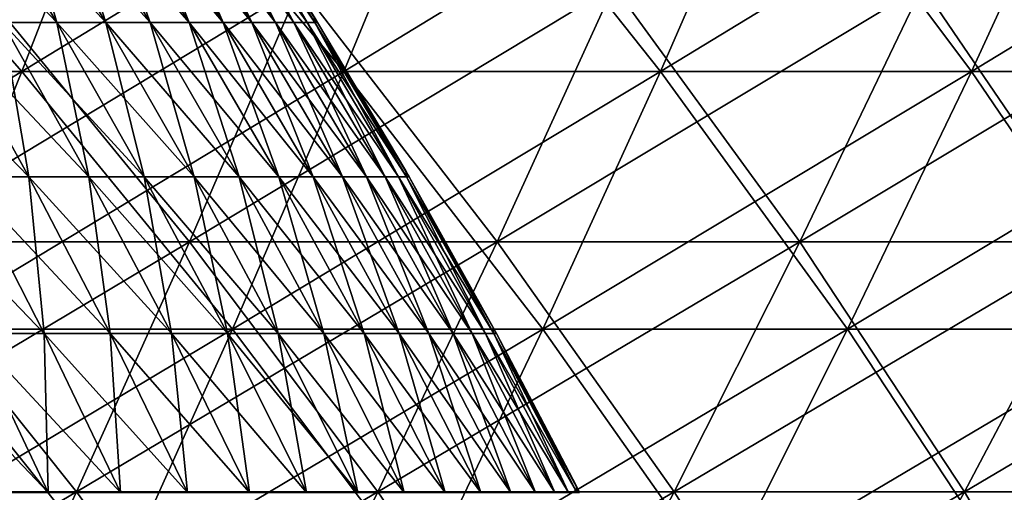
# Model space of a CAD drawing. Header units: millimetres. Extents: x -250 to 250, y -45 to 4150.
# Tile 745 of 805: x 83 to 99, y 3977 to 3984. Entities that reach past the tile are written whole.
import ezdxf

# ---------------------------------------------------------------- set-up
doc = ezdxf.new("R2010")
doc.units = ezdxf.units.MM
doc.header["$LTSCALE"] = 81.481481
for name, color, linetype in [('19', 7, 'CONTINUOUS'), ('20', 7, 'CONTINUOUS'), ('21', 7, 'CONTINUOUS'), ('22', 7, 'CONTINUOUS'), ('23', 7, 'CONTINUOUS'), ('24', 7, 'CONTINUOUS')]:
    doc.layers.add(name, color=color, linetype=linetype)

msp = doc.modelspace()

# ---------------------------------------------------------------- linework, layer by layer
at = {"layer": '19', "color": 7, "linetype": 'CONTINUOUS'}
for points in [[(83.115, 3983.475, -166.917), (77.935, 3983.475, -169.398), (84.734, 3987.635, -170.169), (83.115, 3983.475, -166.917)], [(84.734, 3987.635, -170.169), (77.935, 3983.475, -169.398), (79.454, 3987.635, -172.698), (84.734, 3987.635, -170.169)], [(88.216, 3983.475, -164.279), (83.115, 3983.475, -166.917), (89.934, 3987.635, -167.479), (88.216, 3983.475, -164.279)], [(89.934, 3987.635, -167.479), (83.115, 3983.475, -166.917), (84.734, 3987.635, -170.169), (89.934, 3987.635, -167.479)], [(93.233, 3983.475, -161.484), (88.216, 3983.475, -164.279), (95.049, 3987.635, -164.63), (93.233, 3983.475, -161.484)], [(95.049, 3987.635, -164.63), (88.216, 3983.475, -164.279), (89.934, 3987.635, -167.479), (95.049, 3987.635, -164.63)], [(98.162, 3983.475, -158.537), (93.233, 3983.475, -161.484), (100.074, 3987.635, -161.625), (98.162, 3983.475, -158.537)], [(100.074, 3987.635, -161.625), (93.233, 3983.475, -161.484), (95.049, 3987.635, -164.63), (100.074, 3987.635, -161.625)], [(102.997, 3983.475, -155.438), (98.162, 3983.475, -158.537), (105.004, 3987.635, -158.467), (102.997, 3983.475, -155.438)], [(105.004, 3987.635, -158.467), (98.162, 3983.475, -158.537), (100.074, 3987.635, -161.625), (105.004, 3987.635, -158.467)], [(81.455, 3979.397, -163.584), (76.379, 3979.397, -166.015), (83.115, 3983.475, -166.917), (81.455, 3979.397, -163.584)], [(83.115, 3983.475, -166.917), (76.379, 3979.397, -166.015), (77.935, 3983.475, -169.398), (83.115, 3983.475, -166.917)], [(86.454, 3979.397, -160.998), (81.455, 3979.397, -163.584), (88.216, 3983.475, -164.279), (86.454, 3979.397, -160.998)], [(88.216, 3983.475, -164.279), (81.455, 3979.397, -163.584), (83.115, 3983.475, -166.917), (88.216, 3983.475, -164.279)], [(91.371, 3979.397, -158.259), (86.454, 3979.397, -160.998), (93.233, 3983.475, -161.484), (91.371, 3979.397, -158.259)], [(93.233, 3983.475, -161.484), (86.454, 3979.397, -160.998), (88.216, 3983.475, -164.279), (93.233, 3983.475, -161.484)], [(96.201, 3979.397, -155.37), (91.371, 3979.397, -158.259), (98.162, 3983.475, -158.537), (96.201, 3979.397, -155.37)], [(98.162, 3983.475, -158.537), (91.371, 3979.397, -158.259), (93.233, 3983.475, -161.484), (98.162, 3983.475, -158.537)], [(100.94, 3979.397, -152.334), (96.201, 3979.397, -155.37), (102.997, 3983.475, -155.438), (100.94, 3979.397, -152.334)], [(102.997, 3983.475, -155.438), (96.201, 3979.397, -155.37), (98.162, 3983.475, -158.537), (102.997, 3983.475, -155.438)], [(84.65, 3975.402, -157.639), (79.756, 3975.402, -160.171), (86.454, 3979.397, -160.998), (84.65, 3975.402, -157.639)], [(86.454, 3979.397, -160.998), (79.756, 3975.402, -160.171), (81.455, 3979.397, -163.584), (86.454, 3979.397, -160.998)], [(89.465, 3975.402, -154.957), (84.65, 3975.402, -157.639), (91.371, 3979.397, -158.259), (89.465, 3975.402, -154.957)], [(91.371, 3979.397, -158.259), (84.65, 3975.402, -157.639), (86.454, 3979.397, -160.998), (91.371, 3979.397, -158.259)], [(94.194, 3975.402, -152.129), (89.465, 3975.402, -154.957), (96.201, 3979.397, -155.37), (94.194, 3975.402, -152.129)], [(96.201, 3979.397, -155.37), (89.465, 3975.402, -154.957), (91.371, 3979.397, -158.259), (96.201, 3979.397, -155.37)], [(98.834, 3975.402, -149.156), (94.194, 3975.402, -152.129), (100.94, 3979.397, -152.334), (98.834, 3975.402, -149.156)], [(100.94, 3979.397, -152.334), (94.194, 3975.402, -152.129), (96.201, 3979.397, -155.37), (100.94, 3979.397, -152.334)]]:
    msp.add_3dface(points, dxfattribs=at)
at = {"layer": '20', "color": 7, "linetype": 'CONTINUOUS'}
for points in [[(77.935, 3983.475, 169.398), (83.115, 3983.475, 166.917), (79.454, 3987.635, 172.698), (77.935, 3983.475, 169.398)], [(79.454, 3987.635, 172.698), (83.115, 3983.475, 166.917), (84.734, 3987.635, 170.169), (79.454, 3987.635, 172.698)], [(83.115, 3983.475, 166.917), (88.216, 3983.475, 164.279), (84.734, 3987.635, 170.169), (83.115, 3983.475, 166.917)], [(84.734, 3987.635, 170.169), (88.216, 3983.475, 164.279), (89.934, 3987.635, 167.479), (84.734, 3987.635, 170.169)], [(88.216, 3983.475, 164.279), (93.233, 3983.475, 161.484), (89.934, 3987.635, 167.479), (88.216, 3983.475, 164.279)], [(89.934, 3987.635, 167.479), (93.233, 3983.475, 161.484), (95.049, 3987.635, 164.63), (89.934, 3987.635, 167.479)], [(93.233, 3983.475, 161.484), (98.162, 3983.475, 158.537), (95.049, 3987.635, 164.63), (93.233, 3983.475, 161.484)], [(95.049, 3987.635, 164.63), (98.162, 3983.475, 158.537), (100.074, 3987.635, 161.625), (95.049, 3987.635, 164.63)], [(98.162, 3983.475, 158.537), (102.997, 3983.475, 155.438), (100.074, 3987.635, 161.625), (98.162, 3983.475, 158.537)], [(77.935, 3983.475, 169.398), (81.455, 3979.397, 163.584), (83.115, 3983.475, 166.917), (77.935, 3983.475, 169.398)], [(81.455, 3979.397, 163.584), (86.454, 3979.397, 160.998), (83.115, 3983.475, 166.917), (81.455, 3979.397, 163.584)], [(83.115, 3983.475, 166.917), (86.454, 3979.397, 160.998), (88.216, 3983.475, 164.279), (83.115, 3983.475, 166.917)], [(86.454, 3979.397, 160.998), (91.371, 3979.397, 158.259), (88.216, 3983.475, 164.279), (86.454, 3979.397, 160.998)], [(88.216, 3983.475, 164.279), (91.371, 3979.397, 158.259), (93.233, 3983.475, 161.484), (88.216, 3983.475, 164.279)], [(91.371, 3979.397, 158.259), (96.201, 3979.397, 155.37), (93.233, 3983.475, 161.484), (91.371, 3979.397, 158.259)], [(93.233, 3983.475, 161.484), (96.201, 3979.397, 155.37), (98.162, 3983.475, 158.537), (93.233, 3983.475, 161.484)], [(96.201, 3979.397, 155.37), (100.94, 3979.397, 152.334), (98.162, 3983.475, 158.537), (96.201, 3979.397, 155.37)], [(98.162, 3983.475, 158.537), (100.94, 3979.397, 152.334), (102.997, 3983.475, 155.438), (98.162, 3983.475, 158.537)], [(79.756, 3975.402, 160.171), (84.65, 3975.402, 157.639), (81.455, 3979.397, 163.584), (79.756, 3975.402, 160.171)], [(81.455, 3979.397, 163.584), (84.65, 3975.402, 157.639), (86.454, 3979.397, 160.998), (81.455, 3979.397, 163.584)], [(84.65, 3975.402, 157.639), (89.465, 3975.402, 154.957), (86.454, 3979.397, 160.998), (84.65, 3975.402, 157.639)], [(86.454, 3979.397, 160.998), (89.465, 3975.402, 154.957), (91.371, 3979.397, 158.259), (86.454, 3979.397, 160.998)], [(89.465, 3975.402, 154.957), (94.194, 3975.402, 152.129), (91.371, 3979.397, 158.259), (89.465, 3975.402, 154.957)], [(91.371, 3979.397, 158.259), (94.194, 3975.402, 152.129), (96.201, 3979.397, 155.37), (91.371, 3979.397, 158.259)], [(94.194, 3975.402, 152.129), (98.834, 3975.402, 149.156), (96.201, 3979.397, 155.37), (94.194, 3975.402, 152.129)], [(96.201, 3979.397, 155.37), (98.834, 3975.402, 149.156), (100.94, 3979.397, 152.334), (96.201, 3979.397, 155.37)]]:
    msp.add_3dface(points, dxfattribs=at)
at = {"layer": '21', "color": 7, "linetype": 'CONTINUOUS'}
for points in [[(85.771, 3980.78, 159.725), (80.811, 3980.78, 162.291), (87.518, 3984.826, 162.979), (85.771, 3980.78, 159.725)], [(87.518, 3984.826, 162.979), (80.811, 3980.78, 162.291), (82.457, 3984.826, 165.597), (87.518, 3984.826, 162.979)], [(90.649, 3980.78, 157.008), (85.771, 3980.78, 159.725), (92.495, 3984.826, 160.206), (90.649, 3980.78, 157.008)], [(92.495, 3984.826, 160.206), (85.771, 3980.78, 159.725), (87.518, 3984.826, 162.979), (92.495, 3984.826, 160.206)], [(95.441, 3980.78, 154.142), (90.649, 3980.78, 157.008), (97.385, 3984.826, 157.282), (95.441, 3980.78, 154.142)], [(97.385, 3984.826, 157.282), (90.649, 3980.78, 157.008), (92.495, 3984.826, 160.206), (97.385, 3984.826, 157.282)], [(100.142, 3980.78, 151.13), (95.441, 3980.78, 154.142), (102.182, 3984.826, 154.209), (100.142, 3980.78, 151.13)], [(102.182, 3984.826, 154.209), (95.441, 3980.78, 154.142), (97.385, 3984.826, 157.282), (102.182, 3984.826, 154.209)], [(83.982, 3976.818, 156.394), (79.126, 3976.818, 158.906), (85.771, 3980.78, 159.725), (83.982, 3976.818, 156.394)], [(85.771, 3980.78, 159.725), (79.126, 3976.818, 158.906), (80.811, 3980.78, 162.291), (85.771, 3980.78, 159.725)], [(88.758, 3976.818, 153.733), (83.982, 3976.818, 156.394), (90.649, 3980.78, 157.008), (88.758, 3976.818, 153.733)], [(90.649, 3980.78, 157.008), (83.982, 3976.818, 156.394), (85.771, 3980.78, 159.725), (90.649, 3980.78, 157.008)], [(93.45, 3976.818, 150.927), (88.758, 3976.818, 153.733), (95.441, 3980.78, 154.142), (93.45, 3976.818, 150.927)], [(95.441, 3980.78, 154.142), (88.758, 3976.818, 153.733), (90.649, 3980.78, 157.008), (95.441, 3980.78, 154.142)], [(98.054, 3976.818, 147.978), (93.45, 3976.818, 150.927), (100.142, 3980.78, 151.13), (98.054, 3976.818, 147.978)], [(100.142, 3980.78, 151.13), (93.45, 3976.818, 150.927), (95.441, 3980.78, 154.142), (100.142, 3980.78, 151.13)], [(102.564, 3976.818, 144.888), (98.054, 3976.818, 147.978), (104.749, 3980.78, 147.974), (102.564, 3976.818, 144.888)], [(104.749, 3980.78, 147.974), (98.054, 3976.818, 147.978), (100.142, 3980.78, 151.13), (104.749, 3980.78, 147.974)], [(82.152, 3972.939, 152.986), (77.401, 3972.939, 155.443), (83.982, 3976.818, 156.394), (82.152, 3972.939, 152.986)], [(83.982, 3976.818, 156.394), (77.401, 3972.939, 155.443), (79.126, 3976.818, 158.906), (83.982, 3976.818, 156.394)], [(86.824, 3972.939, 150.383), (82.152, 3972.939, 152.986), (88.758, 3976.818, 153.733), (86.824, 3972.939, 150.383)], [(88.758, 3976.818, 153.733), (82.152, 3972.939, 152.986), (83.982, 3976.818, 156.394), (88.758, 3976.818, 153.733)], [(91.414, 3972.939, 147.638), (86.824, 3972.939, 150.383), (93.45, 3976.818, 150.927), (91.414, 3972.939, 147.638)], [(93.45, 3976.818, 150.927), (86.824, 3972.939, 150.383), (88.758, 3976.818, 153.733), (93.45, 3976.818, 150.927)], [(95.917, 3972.939, 144.753), (91.414, 3972.939, 147.638), (98.054, 3976.818, 147.978), (95.917, 3972.939, 144.753)], [(98.054, 3976.818, 147.978), (91.414, 3972.939, 147.638), (93.45, 3976.818, 150.927), (98.054, 3976.818, 147.978)], [(100.329, 3972.939, 141.731), (95.917, 3972.939, 144.753), (102.564, 3976.818, 144.888), (100.329, 3972.939, 141.731)], [(102.564, 3976.818, 144.888), (95.917, 3972.939, 144.753), (98.054, 3976.818, 147.978), (102.564, 3976.818, 144.888)]]:
    msp.add_3dface(points, dxfattribs=at)
at = {"layer": '22', "color": 7, "linetype": 'CONTINUOUS'}
for points in [[(80.811, 3980.78, -162.291), (85.771, 3980.78, -159.725), (82.457, 3984.826, -165.597), (80.811, 3980.78, -162.291)], [(82.457, 3984.826, -165.597), (85.771, 3980.78, -159.725), (87.518, 3984.826, -162.979), (82.457, 3984.826, -165.597)], [(85.771, 3980.78, -159.725), (90.649, 3980.78, -157.008), (87.518, 3984.826, -162.979), (85.771, 3980.78, -159.725)], [(87.518, 3984.826, -162.979), (90.649, 3980.78, -157.008), (92.495, 3984.826, -160.206), (87.518, 3984.826, -162.979)], [(90.649, 3980.78, -157.008), (95.441, 3980.78, -154.142), (92.495, 3984.826, -160.206), (90.649, 3980.78, -157.008)], [(92.495, 3984.826, -160.206), (95.441, 3980.78, -154.142), (97.385, 3984.826, -157.282), (92.495, 3984.826, -160.206)], [(95.441, 3980.78, -154.142), (100.142, 3980.78, -151.13), (97.385, 3984.826, -157.282), (95.441, 3980.78, -154.142)], [(97.385, 3984.826, -157.282), (100.142, 3980.78, -151.13), (102.182, 3984.826, -154.209), (97.385, 3984.826, -157.282)], [(79.126, 3976.818, -158.906), (83.982, 3976.818, -156.394), (80.811, 3980.78, -162.291), (79.126, 3976.818, -158.906)], [(80.811, 3980.78, -162.291), (83.982, 3976.818, -156.394), (85.771, 3980.78, -159.725), (80.811, 3980.78, -162.291)], [(83.982, 3976.818, -156.394), (88.758, 3976.818, -153.733), (85.771, 3980.78, -159.725), (83.982, 3976.818, -156.394)], [(85.771, 3980.78, -159.725), (88.758, 3976.818, -153.733), (90.649, 3980.78, -157.008), (85.771, 3980.78, -159.725)], [(88.758, 3976.818, -153.733), (93.45, 3976.818, -150.927), (90.649, 3980.78, -157.008), (88.758, 3976.818, -153.733)], [(90.649, 3980.78, -157.008), (93.45, 3976.818, -150.927), (95.441, 3980.78, -154.142), (90.649, 3980.78, -157.008)], [(93.45, 3976.818, -150.927), (98.054, 3976.818, -147.978), (95.441, 3980.78, -154.142), (93.45, 3976.818, -150.927)], [(95.441, 3980.78, -154.142), (98.054, 3976.818, -147.978), (100.142, 3980.78, -151.13), (95.441, 3980.78, -154.142)], [(98.054, 3976.818, -147.978), (102.564, 3976.818, -144.888), (100.142, 3980.78, -151.13), (98.054, 3976.818, -147.978)], [(79.126, 3976.818, -158.906), (82.152, 3972.939, -152.986), (83.982, 3976.818, -156.394), (79.126, 3976.818, -158.906)], [(82.152, 3972.939, -152.986), (86.824, 3972.939, -150.383), (83.982, 3976.818, -156.394), (82.152, 3972.939, -152.986)], [(83.982, 3976.818, -156.394), (86.824, 3972.939, -150.383), (88.758, 3976.818, -153.733), (83.982, 3976.818, -156.394)], [(86.824, 3972.939, -150.383), (91.414, 3972.939, -147.638), (88.758, 3976.818, -153.733), (86.824, 3972.939, -150.383)], [(88.758, 3976.818, -153.733), (91.414, 3972.939, -147.638), (93.45, 3976.818, -150.927), (88.758, 3976.818, -153.733)], [(91.414, 3972.939, -147.638), (95.917, 3972.939, -144.753), (93.45, 3976.818, -150.927), (91.414, 3972.939, -147.638)], [(93.45, 3976.818, -150.927), (95.917, 3972.939, -144.753), (98.054, 3976.818, -147.978), (93.45, 3976.818, -150.927)], [(95.917, 3972.939, -144.753), (100.329, 3972.939, -141.731), (98.054, 3976.818, -147.978), (95.917, 3972.939, -144.753)], [(98.054, 3976.818, -147.978), (100.329, 3972.939, -141.731), (102.564, 3976.818, -144.888), (98.054, 3976.818, -147.978)]]:
    msp.add_3dface(points, dxfattribs=at)
at = {"layer": '23', "color": 7, "linetype": 'CONTINUOUS'}
for points in [[(82.81, 3984.251, 29.181), (83.669, 3984.251, 26.617), (81.378, 3986.652, 28.676), (82.81, 3984.251, 29.181)], [(81.378, 3986.652, 28.676), (83.669, 3984.251, 26.617), (82.222, 3986.652, 26.157), (81.378, 3986.652, 28.676)], [(83.669, 3984.251, 26.617), (84.449, 3984.251, 24.028), (82.222, 3986.652, 26.157), (83.669, 3984.251, 26.617)], [(82.222, 3986.652, 26.157), (84.449, 3984.251, 24.028), (82.989, 3986.652, 23.612), (82.222, 3986.652, 26.157)], [(84.449, 3984.251, 24.028), (85.149, 3984.251, 21.416), (82.989, 3986.652, 23.612), (84.449, 3984.251, 24.028)], [(82.989, 3986.652, 23.612), (85.149, 3984.251, 21.416), (83.676, 3986.652, 21.045), (82.989, 3986.652, 23.612)], [(85.149, 3984.251, 21.416), (85.768, 3984.251, 18.784), (83.676, 3986.652, 21.045), (85.149, 3984.251, 21.416)], [(83.676, 3986.652, 21.045), (85.768, 3984.251, 18.784), (84.285, 3986.652, 18.459), (83.676, 3986.652, 21.045)], [(85.768, 3984.251, 18.784), (86.306, 3984.251, 16.133), (84.285, 3986.652, 18.459), (85.768, 3984.251, 18.784)], [(84.285, 3986.652, 18.459), (86.306, 3984.251, 16.133), (84.813, 3986.652, 15.854), (84.285, 3986.652, 18.459)], [(86.306, 3984.251, 16.133), (86.762, 3984.251, 13.468), (84.813, 3986.652, 15.854), (86.306, 3984.251, 16.133)], [(84.813, 3986.652, 15.854), (86.762, 3984.251, 13.468), (85.261, 3986.652, 13.235), (84.813, 3986.652, 15.854)], [(86.762, 3984.251, 13.468), (87.136, 3984.251, 10.79), (85.261, 3986.652, 13.235), (86.762, 3984.251, 13.468)], [(85.261, 3986.652, 13.235), (87.136, 3984.251, 10.79), (85.628, 3986.652, 10.603), (85.261, 3986.652, 13.235)], [(87.136, 3984.251, 10.79), (87.427, 3984.251, 8.101), (85.628, 3986.652, 10.603), (87.136, 3984.251, 10.79)], [(85.628, 3986.652, 10.603), (87.427, 3984.251, 8.101), (85.914, 3986.652, 7.961), (85.628, 3986.652, 10.603)], [(87.427, 3984.251, 8.101), (87.635, 3984.251, 5.405), (85.914, 3986.652, 7.961), (87.427, 3984.251, 8.101)], [(85.914, 3986.652, 7.961), (87.635, 3984.251, 5.405), (86.119, 3986.652, 5.312), (85.914, 3986.652, 7.961)], [(87.635, 3984.251, 5.405), (87.76, 3984.251, 2.704), (86.119, 3986.652, 5.312), (87.635, 3984.251, 5.405)], [(86.119, 3986.652, 5.312), (87.76, 3984.251, 2.704), (86.242, 3986.652, 2.657), (86.119, 3986.652, 5.312)], [(87.76, 3984.251, 2.704), (87.801, 3984.251), (86.242, 3986.652, 2.657), (87.76, 3984.251, 2.704)], [(87.801, 3984.251), (87.748, 3984.338), (86.242, 3986.652, 2.657), (87.801, 3984.251)], [(82.194, 3981.809, 34.79), (83.226, 3981.809, 32.242), (80.857, 3984.251, 34.224), (82.194, 3981.809, 34.79)], [(80.857, 3984.251, 34.224), (83.226, 3981.809, 32.242), (81.872, 3984.251, 31.717), (80.857, 3984.251, 34.224)], [(83.226, 3981.809, 32.242), (84.179, 3981.809, 29.664), (81.872, 3984.251, 31.717), (83.226, 3981.809, 32.242)], [(81.872, 3984.251, 31.717), (84.179, 3981.809, 29.664), (82.81, 3984.251, 29.181), (81.872, 3984.251, 31.717)], [(84.179, 3981.809, 29.664), (85.053, 3981.809, 27.057), (82.81, 3984.251, 29.181), (84.179, 3981.809, 29.664)], [(82.81, 3984.251, 29.181), (85.053, 3981.809, 27.057), (83.669, 3984.251, 26.617), (82.81, 3984.251, 29.181)], [(85.053, 3981.809, 27.057), (85.846, 3981.809, 24.425), (83.669, 3984.251, 26.617), (85.053, 3981.809, 27.057)], [(83.669, 3984.251, 26.617), (85.846, 3981.809, 24.425), (84.449, 3984.251, 24.028), (83.669, 3984.251, 26.617)], [(85.846, 3981.809, 24.425), (86.557, 3981.809, 21.77), (84.449, 3984.251, 24.028), (85.846, 3981.809, 24.425)], [(84.449, 3984.251, 24.028), (86.557, 3981.809, 21.77), (85.149, 3984.251, 21.416), (84.449, 3984.251, 24.028)], [(86.557, 3981.809, 21.77), (87.187, 3981.809, 19.094), (85.149, 3984.251, 21.416), (86.557, 3981.809, 21.77)], [(85.149, 3984.251, 21.416), (87.187, 3981.809, 19.094), (85.768, 3984.251, 18.784), (85.149, 3984.251, 21.416)], [(87.187, 3981.809, 19.094), (87.733, 3981.809, 16.4), (85.768, 3984.251, 18.784), (87.187, 3981.809, 19.094)], [(85.768, 3984.251, 18.784), (87.733, 3981.809, 16.4), (86.306, 3984.251, 16.133), (85.768, 3984.251, 18.784)], [(87.733, 3981.809, 16.4), (88.197, 3981.809, 13.691), (86.306, 3984.251, 16.133), (87.733, 3981.809, 16.4)], [(86.306, 3984.251, 16.133), (88.197, 3981.809, 13.691), (86.762, 3984.251, 13.468), (86.306, 3984.251, 16.133)], [(88.197, 3981.809, 13.691), (88.577, 3981.809, 10.968), (86.762, 3984.251, 13.468), (88.197, 3981.809, 13.691)], [(86.762, 3984.251, 13.468), (88.577, 3981.809, 10.968), (87.136, 3984.251, 10.79), (86.762, 3984.251, 13.468)], [(88.577, 3981.809, 10.968), (88.872, 3981.809, 8.235), (87.136, 3984.251, 10.79), (88.577, 3981.809, 10.968)], [(87.136, 3984.251, 10.79), (88.872, 3981.809, 8.235), (87.427, 3984.251, 8.101), (87.136, 3984.251, 10.79)], [(88.872, 3981.809, 8.235), (89.084, 3981.809, 5.495), (87.427, 3984.251, 8.101), (88.872, 3981.809, 8.235)], [(87.427, 3984.251, 8.101), (89.084, 3981.809, 5.495), (87.635, 3984.251, 5.405), (87.427, 3984.251, 8.101)], [(89.084, 3981.809, 5.495), (89.211, 3981.809, 2.749), (87.635, 3984.251, 5.405), (89.084, 3981.809, 5.495)], [(87.635, 3984.251, 5.405), (89.211, 3981.809, 2.749), (87.76, 3984.251, 2.704), (87.635, 3984.251, 5.405)], [(89.211, 3981.809, 2.749), (89.253, 3981.809), (87.76, 3984.251, 2.704), (89.211, 3981.809, 2.749)], [(89.253, 3981.809), (89.201, 3981.9), (87.76, 3984.251, 2.704), (89.253, 3981.809)], [(87.76, 3984.251, 2.704), (89.201, 3981.9), (87.801, 3984.251), (87.76, 3984.251, 2.704)], [(82.341, 3979.328, 37.883), (83.468, 3979.328, 35.329), (81.083, 3981.809, 37.304), (82.341, 3979.328, 37.883)], [(81.083, 3981.809, 37.304), (83.468, 3979.328, 35.329), (82.194, 3981.809, 34.79), (81.083, 3981.809, 37.304)], [(83.468, 3979.328, 35.329), (84.517, 3979.328, 32.742), (82.194, 3981.809, 34.79), (83.468, 3979.328, 35.329)], [(82.194, 3981.809, 34.79), (84.517, 3979.328, 32.742), (83.226, 3981.809, 32.242), (82.194, 3981.809, 34.79)], [(84.517, 3979.328, 32.742), (85.485, 3979.328, 30.124), (83.226, 3981.809, 32.242), (84.517, 3979.328, 32.742)], [(83.226, 3981.809, 32.242), (85.485, 3979.328, 30.124), (84.179, 3981.809, 29.664), (83.226, 3981.809, 32.242)], [(85.485, 3979.328, 30.124), (86.372, 3979.328, 27.477), (84.179, 3981.809, 29.664), (85.485, 3979.328, 30.124)], [(84.179, 3981.809, 29.664), (86.372, 3979.328, 27.477), (85.053, 3981.809, 27.057), (84.179, 3981.809, 29.664)], [(86.372, 3979.328, 27.477), (87.177, 3979.328, 24.804), (85.053, 3981.809, 27.057), (86.372, 3979.328, 27.477)], [(85.053, 3981.809, 27.057), (87.177, 3979.328, 24.804), (85.846, 3981.809, 24.425), (85.053, 3981.809, 27.057)], [(87.177, 3979.328, 24.804), (87.9, 3979.328, 22.108), (85.846, 3981.809, 24.425), (87.177, 3979.328, 24.804)], [(85.846, 3981.809, 24.425), (87.9, 3979.328, 22.108), (86.557, 3981.809, 21.77), (85.846, 3981.809, 24.425)], [(87.9, 3979.328, 22.108), (88.539, 3979.328, 19.39), (86.557, 3981.809, 21.77), (87.9, 3979.328, 22.108)], [(86.557, 3981.809, 21.77), (88.539, 3979.328, 19.39), (87.187, 3981.809, 19.094), (86.557, 3981.809, 21.77)], [(88.539, 3979.328, 19.39), (89.094, 3979.328, 16.655), (87.187, 3981.809, 19.094), (88.539, 3979.328, 19.39)], [(87.187, 3981.809, 19.094), (89.094, 3979.328, 16.655), (87.733, 3981.809, 16.4), (87.187, 3981.809, 19.094)], [(89.094, 3979.328, 16.655), (89.564, 3979.328, 13.903), (87.733, 3981.809, 16.4), (89.094, 3979.328, 16.655)], [(87.733, 3981.809, 16.4), (89.564, 3979.328, 13.903), (88.197, 3981.809, 13.691), (87.733, 3981.809, 16.4)], [(89.564, 3979.328, 13.903), (89.95, 3979.328, 11.138), (88.197, 3981.809, 13.691), (89.564, 3979.328, 13.903)], [(88.197, 3981.809, 13.691), (89.95, 3979.328, 11.138), (88.577, 3981.809, 10.968), (88.197, 3981.809, 13.691)], [(89.95, 3979.328, 11.138), (90.25, 3979.328, 8.363), (88.577, 3981.809, 10.968), (89.95, 3979.328, 11.138)], [(88.577, 3981.809, 10.968), (90.25, 3979.328, 8.363), (88.872, 3981.809, 8.235), (88.577, 3981.809, 10.968)], [(90.25, 3979.328, 8.363), (90.465, 3979.328, 5.58), (88.872, 3981.809, 8.235), (90.25, 3979.328, 8.363)], [(88.872, 3981.809, 8.235), (90.465, 3979.328, 5.58), (89.084, 3981.809, 5.495), (88.872, 3981.809, 8.235)], [(90.465, 3979.328, 5.58), (90.594, 3979.328, 2.791), (89.084, 3981.809, 5.495), (90.465, 3979.328, 5.58)], [(89.084, 3981.809, 5.495), (90.594, 3979.328, 2.791), (89.211, 3981.809, 2.749), (89.084, 3981.809, 5.495)], [(90.594, 3979.328, 2.791), (90.637, 3979.328), (89.211, 3981.809, 2.749), (90.594, 3979.328, 2.791)], [(90.637, 3979.328), (90.586, 3979.423), (89.211, 3981.809, 2.749), (90.637, 3979.328)], [(89.211, 3981.809, 2.749), (90.586, 3979.423), (89.253, 3981.809), (89.211, 3981.809, 2.749)], [(82.312, 3976.809, 40.987), (83.535, 3976.809, 38.432), (81.135, 3979.328, 40.4), (82.312, 3976.809, 40.987)], [(81.135, 3979.328, 40.4), (83.535, 3976.809, 38.432), (82.341, 3979.328, 37.883), (81.135, 3979.328, 40.4)], [(83.535, 3976.809, 38.432), (84.679, 3976.809, 35.842), (82.341, 3979.328, 37.883), (83.535, 3976.809, 38.432)], [(82.341, 3979.328, 37.883), (84.679, 3976.809, 35.842), (83.468, 3979.328, 35.329), (82.341, 3979.328, 37.883)], [(84.679, 3976.809, 35.842), (85.743, 3976.809, 33.217), (83.468, 3979.328, 35.329), (84.679, 3976.809, 35.842)], [(83.468, 3979.328, 35.329), (85.743, 3976.809, 33.217), (84.517, 3979.328, 32.742), (83.468, 3979.328, 35.329)], [(85.743, 3976.809, 33.217), (86.725, 3976.809, 30.561), (84.517, 3979.328, 32.742), (85.743, 3976.809, 33.217)], [(84.517, 3979.328, 32.742), (86.725, 3976.809, 30.561), (85.485, 3979.328, 30.124), (84.517, 3979.328, 32.742)], [(86.725, 3976.809, 30.561), (87.625, 3976.809, 27.876), (85.485, 3979.328, 30.124), (86.725, 3976.809, 30.561)], [(85.485, 3979.328, 30.124), (87.625, 3976.809, 27.876), (86.372, 3979.328, 27.477), (85.485, 3979.328, 30.124)], [(87.625, 3976.809, 27.876), (88.442, 3976.809, 25.164), (86.372, 3979.328, 27.477), (87.625, 3976.809, 27.876)], [(86.372, 3979.328, 27.477), (88.442, 3976.809, 25.164), (87.177, 3979.328, 24.804), (86.372, 3979.328, 27.477)], [(88.442, 3976.809, 25.164), (89.175, 3976.809, 22.428), (87.177, 3979.328, 24.804), (88.442, 3976.809, 25.164)], [(87.177, 3979.328, 24.804), (89.175, 3976.809, 22.428), (87.9, 3979.328, 22.108), (87.177, 3979.328, 24.804)], [(89.175, 3976.809, 22.428), (89.823, 3976.809, 19.672), (87.9, 3979.328, 22.108), (89.175, 3976.809, 22.428)], [(87.9, 3979.328, 22.108), (89.823, 3976.809, 19.672), (88.539, 3979.328, 19.39), (87.9, 3979.328, 22.108)], [(89.823, 3976.809, 19.672), (90.386, 3976.809, 16.896), (88.539, 3979.328, 19.39), (89.823, 3976.809, 19.672)], [(88.539, 3979.328, 19.39), (90.386, 3976.809, 16.896), (89.094, 3979.328, 16.655), (88.539, 3979.328, 19.39)], [(90.386, 3976.809, 16.896), (90.864, 3976.809, 14.105), (89.094, 3979.328, 16.655), (90.386, 3976.809, 16.896)], [(89.094, 3979.328, 16.655), (90.864, 3976.809, 14.105), (89.564, 3979.328, 13.903), (89.094, 3979.328, 16.655)], [(90.864, 3976.809, 14.105), (91.255, 3976.809, 11.3), (89.564, 3979.328, 13.903), (90.864, 3976.809, 14.105)], [(89.564, 3979.328, 13.903), (91.255, 3976.809, 11.3), (89.95, 3979.328, 11.138), (89.564, 3979.328, 13.903)], [(91.255, 3976.809, 11.3), (91.56, 3976.809, 8.484), (89.95, 3979.328, 11.138), (91.255, 3976.809, 11.3)], [(89.95, 3979.328, 11.138), (91.56, 3976.809, 8.484), (90.25, 3979.328, 8.363), (89.95, 3979.328, 11.138)], [(91.56, 3976.809, 8.484), (91.778, 3976.809, 5.661), (90.25, 3979.328, 8.363), (91.56, 3976.809, 8.484)], [(90.25, 3979.328, 8.363), (91.778, 3976.809, 5.661), (90.465, 3979.328, 5.58), (90.25, 3979.328, 8.363)], [(91.778, 3976.809, 5.661), (91.909, 3976.809, 2.832), (90.465, 3979.328, 5.58), (91.778, 3976.809, 5.661)], [(90.465, 3979.328, 5.58), (91.909, 3976.809, 2.832), (90.594, 3979.328, 2.791), (90.465, 3979.328, 5.58)], [(91.909, 3976.809, 2.832), (91.952, 3976.809), (90.594, 3979.328, 2.791), (91.909, 3976.809, 2.832)], [(91.952, 3976.809), (91.902, 3976.908), (90.594, 3979.328, 2.791), (91.952, 3976.809)], [(90.594, 3979.328, 2.791), (91.902, 3976.908), (90.637, 3979.328), (90.594, 3979.328, 2.791)]]:
    msp.add_3dface(points, dxfattribs=at)
at = {"layer": '24', "color": 7, "linetype": 'CONTINUOUS'}
for points in [[(83.669, 3984.251, -26.617), (82.81, 3984.251, -29.181), (82.222, 3986.652, -26.157), (83.669, 3984.251, -26.617)], [(82.989, 3986.652, -23.612), (83.669, 3984.251, -26.617), (82.222, 3986.652, -26.157), (82.989, 3986.652, -23.612)], [(84.449, 3984.251, -24.028), (83.669, 3984.251, -26.617), (82.989, 3986.652, -23.612), (84.449, 3984.251, -24.028)], [(83.676, 3986.652, -21.045), (84.449, 3984.251, -24.028), (82.989, 3986.652, -23.612), (83.676, 3986.652, -21.045)], [(85.149, 3984.251, -21.416), (84.449, 3984.251, -24.028), (83.676, 3986.652, -21.045), (85.149, 3984.251, -21.416)], [(84.285, 3986.652, -18.459), (85.149, 3984.251, -21.416), (83.676, 3986.652, -21.045), (84.285, 3986.652, -18.459)], [(85.768, 3984.251, -18.784), (85.149, 3984.251, -21.416), (84.285, 3986.652, -18.459), (85.768, 3984.251, -18.784)], [(84.813, 3986.652, -15.854), (85.768, 3984.251, -18.784), (84.285, 3986.652, -18.459), (84.813, 3986.652, -15.854)], [(86.306, 3984.251, -16.133), (85.768, 3984.251, -18.784), (84.813, 3986.652, -15.854), (86.306, 3984.251, -16.133)], [(85.261, 3986.652, -13.235), (86.306, 3984.251, -16.133), (84.813, 3986.652, -15.854), (85.261, 3986.652, -13.235)], [(86.762, 3984.251, -13.468), (86.306, 3984.251, -16.133), (85.261, 3986.652, -13.235), (86.762, 3984.251, -13.468)], [(85.628, 3986.652, -10.603), (86.762, 3984.251, -13.468), (85.261, 3986.652, -13.235), (85.628, 3986.652, -10.603)], [(87.136, 3984.251, -10.79), (86.762, 3984.251, -13.468), (85.628, 3986.652, -10.603), (87.136, 3984.251, -10.79)], [(85.914, 3986.652, -7.961), (87.136, 3984.251, -10.79), (85.628, 3986.652, -10.603), (85.914, 3986.652, -7.961)], [(87.427, 3984.251, -8.101), (87.136, 3984.251, -10.79), (85.914, 3986.652, -7.961), (87.427, 3984.251, -8.101)], [(86.119, 3986.652, -5.312), (87.427, 3984.251, -8.101), (85.914, 3986.652, -7.961), (86.119, 3986.652, -5.312)], [(87.635, 3984.251, -5.405), (87.427, 3984.251, -8.101), (86.119, 3986.652, -5.312), (87.635, 3984.251, -5.405)], [(86.242, 3986.652, -2.657), (87.635, 3984.251, -5.405), (86.119, 3986.652, -5.312), (86.242, 3986.652, -2.657)], [(86.282, 3986.652), (87.76, 3984.251, -2.704), (86.242, 3986.652, -2.657), (86.282, 3986.652)], [(87.76, 3984.251, -2.704), (87.635, 3984.251, -5.405), (86.242, 3986.652, -2.657), (87.76, 3984.251, -2.704)], [(86.282, 3986.652), (87.748, 3984.338), (87.76, 3984.251, -2.704), (86.282, 3986.652)], [(83.226, 3981.809, -32.242), (82.194, 3981.809, -34.79), (81.872, 3984.251, -31.717), (83.226, 3981.809, -32.242)], [(82.81, 3984.251, -29.181), (83.226, 3981.809, -32.242), (81.872, 3984.251, -31.717), (82.81, 3984.251, -29.181)], [(84.179, 3981.809, -29.664), (83.226, 3981.809, -32.242), (82.81, 3984.251, -29.181), (84.179, 3981.809, -29.664)], [(83.669, 3984.251, -26.617), (84.179, 3981.809, -29.664), (82.81, 3984.251, -29.181), (83.669, 3984.251, -26.617)], [(85.053, 3981.809, -27.057), (84.179, 3981.809, -29.664), (83.669, 3984.251, -26.617), (85.053, 3981.809, -27.057)], [(84.449, 3984.251, -24.028), (85.053, 3981.809, -27.057), (83.669, 3984.251, -26.617), (84.449, 3984.251, -24.028)], [(85.846, 3981.809, -24.425), (85.053, 3981.809, -27.057), (84.449, 3984.251, -24.028), (85.846, 3981.809, -24.425)], [(85.149, 3984.251, -21.416), (85.846, 3981.809, -24.425), (84.449, 3984.251, -24.028), (85.149, 3984.251, -21.416)], [(86.557, 3981.809, -21.77), (85.846, 3981.809, -24.425), (85.149, 3984.251, -21.416), (86.557, 3981.809, -21.77)], [(85.768, 3984.251, -18.784), (86.557, 3981.809, -21.77), (85.149, 3984.251, -21.416), (85.768, 3984.251, -18.784)], [(87.187, 3981.809, -19.094), (86.557, 3981.809, -21.77), (85.768, 3984.251, -18.784), (87.187, 3981.809, -19.094)], [(86.306, 3984.251, -16.133), (87.187, 3981.809, -19.094), (85.768, 3984.251, -18.784), (86.306, 3984.251, -16.133)], [(87.733, 3981.809, -16.4), (87.187, 3981.809, -19.094), (86.306, 3984.251, -16.133), (87.733, 3981.809, -16.4)], [(86.762, 3984.251, -13.468), (87.733, 3981.809, -16.4), (86.306, 3984.251, -16.133), (86.762, 3984.251, -13.468)], [(88.197, 3981.809, -13.691), (87.733, 3981.809, -16.4), (86.762, 3984.251, -13.468), (88.197, 3981.809, -13.691)], [(87.136, 3984.251, -10.79), (88.197, 3981.809, -13.691), (86.762, 3984.251, -13.468), (87.136, 3984.251, -10.79)], [(88.577, 3981.809, -10.968), (88.197, 3981.809, -13.691), (87.136, 3984.251, -10.79), (88.577, 3981.809, -10.968)], [(87.427, 3984.251, -8.101), (88.577, 3981.809, -10.968), (87.136, 3984.251, -10.79), (87.427, 3984.251, -8.101)], [(88.872, 3981.809, -8.235), (88.577, 3981.809, -10.968), (87.427, 3984.251, -8.101), (88.872, 3981.809, -8.235)], [(87.635, 3984.251, -5.405), (88.872, 3981.809, -8.235), (87.427, 3984.251, -8.101), (87.635, 3984.251, -5.405)], [(89.084, 3981.809, -5.495), (88.872, 3981.809, -8.235), (87.635, 3984.251, -5.405), (89.084, 3981.809, -5.495)], [(87.76, 3984.251, -2.704), (89.084, 3981.809, -5.495), (87.635, 3984.251, -5.405), (87.76, 3984.251, -2.704)], [(87.748, 3984.338), (87.801, 3984.251), (87.76, 3984.251, -2.704), (87.748, 3984.338)], [(87.801, 3984.251), (89.211, 3981.809, -2.749), (87.76, 3984.251, -2.704), (87.801, 3984.251)], [(89.211, 3981.809, -2.749), (89.084, 3981.809, -5.495), (87.76, 3984.251, -2.704), (89.211, 3981.809, -2.749)], [(87.801, 3984.251), (89.201, 3981.9), (89.211, 3981.809, -2.749), (87.801, 3984.251)], [(89.201, 3981.9), (89.253, 3981.809), (89.211, 3981.809, -2.749), (89.201, 3981.9)], [(83.468, 3979.328, -35.329), (82.341, 3979.328, -37.883), (82.194, 3981.809, -34.79), (83.468, 3979.328, -35.329)], [(83.226, 3981.809, -32.242), (83.468, 3979.328, -35.329), (82.194, 3981.809, -34.79), (83.226, 3981.809, -32.242)], [(84.517, 3979.328, -32.742), (83.468, 3979.328, -35.329), (83.226, 3981.809, -32.242), (84.517, 3979.328, -32.742)], [(84.179, 3981.809, -29.664), (84.517, 3979.328, -32.742), (83.226, 3981.809, -32.242), (84.179, 3981.809, -29.664)], [(85.485, 3979.328, -30.124), (84.517, 3979.328, -32.742), (84.179, 3981.809, -29.664), (85.485, 3979.328, -30.124)], [(85.053, 3981.809, -27.057), (85.485, 3979.328, -30.124), (84.179, 3981.809, -29.664), (85.053, 3981.809, -27.057)], [(86.372, 3979.328, -27.477), (85.485, 3979.328, -30.124), (85.053, 3981.809, -27.057), (86.372, 3979.328, -27.477)], [(85.846, 3981.809, -24.425), (86.372, 3979.328, -27.477), (85.053, 3981.809, -27.057), (85.846, 3981.809, -24.425)], [(87.177, 3979.328, -24.804), (86.372, 3979.328, -27.477), (85.846, 3981.809, -24.425), (87.177, 3979.328, -24.804)], [(86.557, 3981.809, -21.77), (87.177, 3979.328, -24.804), (85.846, 3981.809, -24.425), (86.557, 3981.809, -21.77)], [(87.9, 3979.328, -22.108), (87.177, 3979.328, -24.804), (86.557, 3981.809, -21.77), (87.9, 3979.328, -22.108)], [(87.187, 3981.809, -19.094), (87.9, 3979.328, -22.108), (86.557, 3981.809, -21.77), (87.187, 3981.809, -19.094)], [(88.539, 3979.328, -19.39), (87.9, 3979.328, -22.108), (87.187, 3981.809, -19.094), (88.539, 3979.328, -19.39)], [(87.733, 3981.809, -16.4), (88.539, 3979.328, -19.39), (87.187, 3981.809, -19.094), (87.733, 3981.809, -16.4)], [(89.094, 3979.328, -16.655), (88.539, 3979.328, -19.39), (87.733, 3981.809, -16.4), (89.094, 3979.328, -16.655)], [(88.197, 3981.809, -13.691), (89.094, 3979.328, -16.655), (87.733, 3981.809, -16.4), (88.197, 3981.809, -13.691)], [(89.564, 3979.328, -13.903), (89.094, 3979.328, -16.655), (88.197, 3981.809, -13.691), (89.564, 3979.328, -13.903)], [(88.577, 3981.809, -10.968), (89.564, 3979.328, -13.903), (88.197, 3981.809, -13.691), (88.577, 3981.809, -10.968)], [(89.95, 3979.328, -11.138), (89.564, 3979.328, -13.903), (88.577, 3981.809, -10.968), (89.95, 3979.328, -11.138)], [(88.872, 3981.809, -8.235), (89.95, 3979.328, -11.138), (88.577, 3981.809, -10.968), (88.872, 3981.809, -8.235)], [(90.25, 3979.328, -8.363), (89.95, 3979.328, -11.138), (88.872, 3981.809, -8.235), (90.25, 3979.328, -8.363)], [(89.084, 3981.809, -5.495), (90.25, 3979.328, -8.363), (88.872, 3981.809, -8.235), (89.084, 3981.809, -5.495)], [(90.465, 3979.328, -5.58), (90.25, 3979.328, -8.363), (89.084, 3981.809, -5.495), (90.465, 3979.328, -5.58)], [(89.211, 3981.809, -2.749), (90.465, 3979.328, -5.58), (89.084, 3981.809, -5.495), (89.211, 3981.809, -2.749)], [(89.253, 3981.809), (90.594, 3979.328, -2.791), (89.211, 3981.809, -2.749), (89.253, 3981.809)], [(90.594, 3979.328, -2.791), (90.465, 3979.328, -5.58), (89.211, 3981.809, -2.749), (90.594, 3979.328, -2.791)], [(89.253, 3981.809), (90.586, 3979.423), (90.594, 3979.328, -2.791), (89.253, 3981.809)], [(90.586, 3979.423), (90.637, 3979.328), (90.594, 3979.328, -2.791), (90.586, 3979.423)], [(83.535, 3976.809, -38.432), (82.312, 3976.809, -40.987), (82.341, 3979.328, -37.883), (83.535, 3976.809, -38.432)], [(83.468, 3979.328, -35.329), (83.535, 3976.809, -38.432), (82.341, 3979.328, -37.883), (83.468, 3979.328, -35.329)], [(84.679, 3976.809, -35.842), (83.535, 3976.809, -38.432), (83.468, 3979.328, -35.329), (84.679, 3976.809, -35.842)], [(84.517, 3979.328, -32.742), (84.679, 3976.809, -35.842), (83.468, 3979.328, -35.329), (84.517, 3979.328, -32.742)], [(85.743, 3976.809, -33.217), (84.679, 3976.809, -35.842), (84.517, 3979.328, -32.742), (85.743, 3976.809, -33.217)], [(85.485, 3979.328, -30.124), (85.743, 3976.809, -33.217), (84.517, 3979.328, -32.742), (85.485, 3979.328, -30.124)], [(86.725, 3976.809, -30.561), (85.743, 3976.809, -33.217), (85.485, 3979.328, -30.124), (86.725, 3976.809, -30.561)], [(86.372, 3979.328, -27.477), (86.725, 3976.809, -30.561), (85.485, 3979.328, -30.124), (86.372, 3979.328, -27.477)], [(87.625, 3976.809, -27.876), (86.725, 3976.809, -30.561), (86.372, 3979.328, -27.477), (87.625, 3976.809, -27.876)], [(87.177, 3979.328, -24.804), (87.625, 3976.809, -27.876), (86.372, 3979.328, -27.477), (87.177, 3979.328, -24.804)], [(88.442, 3976.809, -25.164), (87.625, 3976.809, -27.876), (87.177, 3979.328, -24.804), (88.442, 3976.809, -25.164)], [(87.9, 3979.328, -22.108), (88.442, 3976.809, -25.164), (87.177, 3979.328, -24.804), (87.9, 3979.328, -22.108)], [(89.175, 3976.809, -22.428), (88.442, 3976.809, -25.164), (87.9, 3979.328, -22.108), (89.175, 3976.809, -22.428)], [(88.539, 3979.328, -19.39), (89.175, 3976.809, -22.428), (87.9, 3979.328, -22.108), (88.539, 3979.328, -19.39)], [(89.823, 3976.809, -19.672), (89.175, 3976.809, -22.428), (88.539, 3979.328, -19.39), (89.823, 3976.809, -19.672)], [(89.094, 3979.328, -16.655), (89.823, 3976.809, -19.672), (88.539, 3979.328, -19.39), (89.094, 3979.328, -16.655)], [(90.386, 3976.809, -16.896), (89.823, 3976.809, -19.672), (89.094, 3979.328, -16.655), (90.386, 3976.809, -16.896)], [(89.564, 3979.328, -13.903), (90.386, 3976.809, -16.896), (89.094, 3979.328, -16.655), (89.564, 3979.328, -13.903)], [(90.864, 3976.809, -14.105), (90.386, 3976.809, -16.896), (89.564, 3979.328, -13.903), (90.864, 3976.809, -14.105)], [(89.95, 3979.328, -11.138), (90.864, 3976.809, -14.105), (89.564, 3979.328, -13.903), (89.95, 3979.328, -11.138)], [(91.255, 3976.809, -11.3), (90.864, 3976.809, -14.105), (89.95, 3979.328, -11.138), (91.255, 3976.809, -11.3)], [(90.25, 3979.328, -8.363), (91.255, 3976.809, -11.3), (89.95, 3979.328, -11.138), (90.25, 3979.328, -8.363)], [(91.56, 3976.809, -8.484), (91.255, 3976.809, -11.3), (90.25, 3979.328, -8.363), (91.56, 3976.809, -8.484)], [(90.465, 3979.328, -5.58), (91.56, 3976.809, -8.484), (90.25, 3979.328, -8.363), (90.465, 3979.328, -5.58)], [(91.778, 3976.809, -5.661), (91.56, 3976.809, -8.484), (90.465, 3979.328, -5.58), (91.778, 3976.809, -5.661)], [(90.594, 3979.328, -2.791), (91.778, 3976.809, -5.661), (90.465, 3979.328, -5.58), (90.594, 3979.328, -2.791)], [(90.637, 3979.328), (91.909, 3976.809, -2.832), (90.594, 3979.328, -2.791), (90.637, 3979.328)], [(91.909, 3976.809, -2.832), (91.778, 3976.809, -5.661), (90.594, 3979.328, -2.791), (91.909, 3976.809, -2.832)], [(90.637, 3979.328), (91.902, 3976.908), (91.909, 3976.809, -2.832), (90.637, 3979.328)], [(91.902, 3976.908), (91.952, 3976.809), (91.909, 3976.809, -2.832), (91.902, 3976.908)]]:
    msp.add_3dface(points, dxfattribs=at)

doc.saveas('drawing.dxf')
